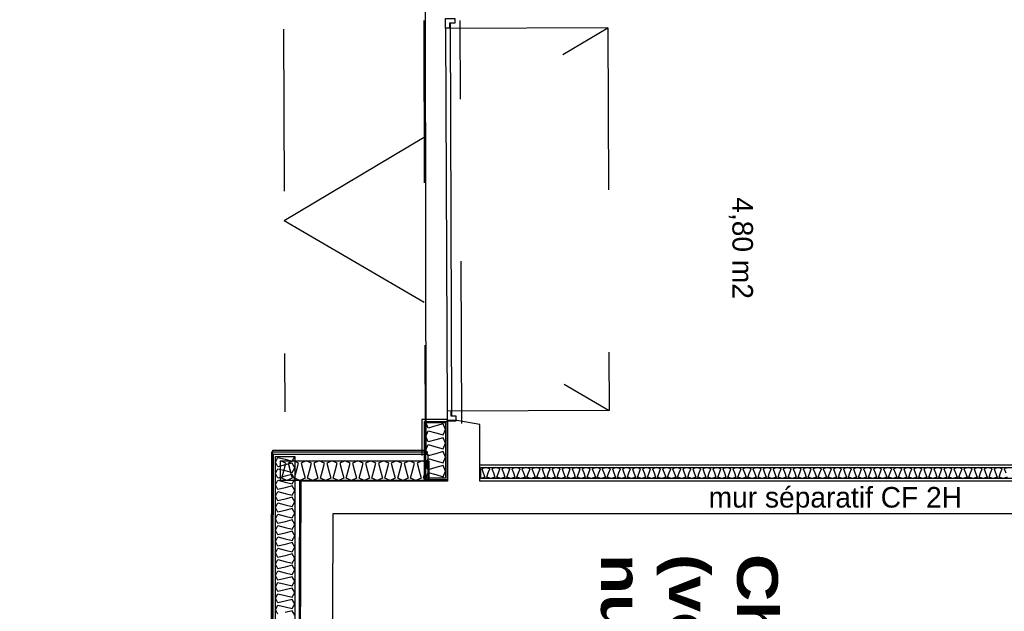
# Model space of a CAD drawing. Header units: millimetres. Extents: x -15 to 127, y -65 to 67.
# Tile 417 of 476: x 111.051 to 111.658, y 29.974 to 30.339. Entities that reach past the tile are written whole.
import ezdxf

# ---------------------------------------------------------------- set-up
doc = ezdxf.new("R2010")
doc.units = ezdxf.units.MM
doc.header["$MEASUREMENT"] = 0
doc.linetypes.add('PC_DASH_2', pattern=[0.125, 0.055556, -0.069444])
doc.layers.add('Calque 5', color=7, linetype='Continuous')
doc.styles.get("Standard").update_dxf_attribs({"font": 'BKANT.TTF'})

# ---------------------------------------------------------------- blocks, each defined once
blk = doc.blocks.new('PD_30826')
at = {"layer": 'Calque 5', "color": 0}
for p, q in [((43.77621, -36.8341), (43.76021, -36.8341)), ((43.76021, -36.8341), (43.76021, -36.85645))]:
    blk.add_line(p, q, dxfattribs=at)
blk = doc.blocks.new('PD_30827')
at = {"layer": 'Calque 5', "color": 0}
for points in [[(43.76271, -36.87028), (43.76271, -36.83599), (43.77488, -36.83599), (43.77488, -36.87028), (43.76271, -36.87028)], [(43.76271, -36.87028), (43.76423, -36.86683), (43.76879, -36.86814), (43.77336, -36.86945), (43.77488, -36.866), (43.77336, -36.86254), (43.76879, -36.86385), (43.76423, -36.86517), (43.76271, -36.86171), (43.76423, -36.85825), (43.76879, -36.85957), (43.77336, -36.86088), (43.77488, -36.85742), (43.77336, -36.85396), (43.76879, -36.85528), (43.76423, -36.85659), (43.76271, -36.85313), (43.76423, -36.84968), (43.76879, -36.85099), (43.77336, -36.8523), (43.77488, -36.84885), (43.77336, -36.84539), (43.76879, -36.8467), (43.76423, -36.84802), (43.76271, -36.84456), (43.76423, -36.8411), (43.76879, -36.84242), (43.77336, -36.84373), (43.77488, -36.84027), (43.77336, -36.83681), (43.76879, -36.83813), (43.76423, -36.83944), (43.76271, -36.83599)]]:
    blk.add_lwpolyline(points, dxfattribs=at)
blk = doc.blocks.new('PD_32172')
at = {"layer": 'Calque 5', "color": 0}
for p, q in [((43.77621, -36.8341), (43.76021, -36.8341)), ((43.76021, -36.8341), (43.76021, -36.85645))]:
    blk.add_line(p, q, dxfattribs=at)
blk = doc.blocks.new('PD_32173')
at = {"layer": 'Calque 5', "color": 0}
for points in [[(43.76271, -36.87028), (43.76271, -36.83599), (43.77488, -36.83599), (43.77488, -36.87028), (43.76271, -36.87028)], [(43.76271, -36.87028), (43.76423, -36.86683), (43.76879, -36.86814), (43.77336, -36.86945), (43.77488, -36.866), (43.77336, -36.86254), (43.76879, -36.86385), (43.76423, -36.86517), (43.76271, -36.86171), (43.76423, -36.85825), (43.76879, -36.85957), (43.77336, -36.86088), (43.77488, -36.85742), (43.77336, -36.85396), (43.76879, -36.85528), (43.76423, -36.85659), (43.76271, -36.85313), (43.76423, -36.84968), (43.76879, -36.85099), (43.77336, -36.8523), (43.77488, -36.84885), (43.77336, -36.84539), (43.76879, -36.8467), (43.76423, -36.84802), (43.76271, -36.84456), (43.76423, -36.8411), (43.76879, -36.84242), (43.77336, -36.84373), (43.77488, -36.84027), (43.77336, -36.83681), (43.76879, -36.83813), (43.76423, -36.83944), (43.76271, -36.83599)]]:
    blk.add_lwpolyline(points, dxfattribs=at)

msp = doc.modelspace()

# ---------------------------------------------------------------- linework, layer by layer
at = {"layer": 'Calque 5', "color": 0, "linetype": 'PC_DASH_2'}
for p, q in [((111.29973, 30.33852), (111.30064, 30.09008)), ((111.29973, 30.33852), (111.30064, 30.09008)), ((111.32322, 30.09017), (111.32231, 30.3386)), ((111.32322, 30.09017), (111.32231, 30.3386)), ((111.41325, 30.33411), (111.21326, 30.33338)), ((111.41325, 30.33411), (111.21326, 30.33338)), ((111.21326, 30.33338), (111.21413, 30.09738)), ((111.21326, 30.33338), (111.21413, 30.09738)), ((111.21369, 30.21538), (111.41325, 30.33411)), ((111.21369, 30.21538), (111.41325, 30.33411)), ((111.41325, 30.33411), (111.41412, 30.09812)), ((111.41325, 30.33411), (111.41412, 30.09812)), ((111.21369, 30.21538), (111.41412, 30.09812)), ((111.21369, 30.21538), (111.41412, 30.09812)), ((111.41412, 30.09812), (111.21413, 30.09738)), ((111.41412, 30.09812), (111.21413, 30.09738))]:
    msp.add_line(p, q, dxfattribs=at)
at = {"layer": 'Calque 5', "color": 0}
for p, q in [((111.31604, 30.33668), (111.31693, 30.09468)), ((111.31604, 30.33668), (111.31693, 30.09468)), ((111.31325, 30.33385), (111.31412, 30.09784)), ((111.31325, 30.33385), (111.31412, 30.09784)), ((111.33444, 30.0546), (111.33444, 30.0646)), ((111.33444, 30.0646), (112.00638, 30.0646)), ((111.33444, 30.0546), (111.33444, 30.0646)), ((111.33444, 30.0646), (112.00638, 30.0646)), ((112.01638, 30.0546), (111.33444, 30.0546)), ((112.01638, 30.0546), (111.33444, 30.0546))]:
    msp.add_line(p, q, dxfattribs=at)
for points in [[(115.44151, 29.1921), (111.05061, 29.1921), (111.05061, 29.19079), (111.05061, 29.70111), (111.20672, 29.70111), (111.20672, 30.07369), (111.30118, 30.07369), (111.29987, 31.01694), (111.83119, 31.01038), (111.86005, 31.01825)], [(115.44151, 29.1921), (111.05061, 29.1921), (111.05061, 29.70111), (111.20672, 29.70111), (111.20672, 30.07369), (111.30118, 30.07369), (111.29987, 31.01694), (112.05683, 31.01825), (112.05683, 30.71389), (114.51269, 30.71389), (114.51269, 30.77686), (114.89052, 30.77686), (114.88527, 30.29934), (115.08468, 30.29934), (115.08468, 29.89002), (115.33131, 29.89527), (115.44151, 29.1921)], [(115.44151, 29.1921), (111.05061, 29.1921), (111.05061, 29.19079), (111.05061, 29.70111), (111.20672, 29.70111), (111.20672, 30.07369), (111.30118, 30.07369), (111.29987, 31.01694), (111.83119, 31.01038), (111.86005, 31.01825)], [(115.44151, 29.1921), (111.05061, 29.1921), (111.05061, 29.70111), (111.20672, 29.70111), (111.20672, 30.07369), (111.30118, 30.07369), (111.29987, 31.01694), (112.05683, 31.01825), (112.05683, 30.71389), (114.51269, 30.71389), (114.51269, 30.77686), (114.89052, 30.77686), (114.88527, 30.29934), (115.08468, 30.29934), (115.08468, 29.89002), (115.33131, 29.89527), (115.44151, 29.1921)], [(111.9931, 30.99991), (111.9931, 30.99172), (111.99557, 30.9777), (112.01638, 30.97755), (112.01638, 30.39586), (112.01638, 30.39586), (112.01638, 30.37386), (112.01638, 30.37386), (112.01638, 30.0546), (111.33444, 30.0546), (111.33444, 30.08953), (111.32015, 30.09206), (111.31444, 30.09206), (111.31444, 30.0546), (111.22393, 30.0546), (111.22321, 29.84742)], [(111.9931, 30.99991), (111.9931, 30.99172), (111.99557, 30.9777), (112.01638, 30.97755), (112.01638, 30.39586), (112.01638, 30.39586), (112.01638, 30.37386), (112.01638, 30.37386), (112.01638, 30.0546), (111.33444, 30.0546), (111.33444, 30.08953), (111.32015, 30.09206), (111.31444, 30.09206), (111.31444, 30.0546), (111.22393, 30.0546), (111.22321, 29.84742)], [(111.24321, 29.84979), (111.24393, 30.0346), (112.15924, 30.0346), (112.15924, 30.0546), (112.03738, 30.0546), (112.03684, 30.6806), (112.05177, 30.6806), (112.05388, 30.69251), (112.05394, 30.70132), (112.03745, 30.70132), (112.03738, 30.99991), (111.9931, 30.99991)], [(111.24321, 29.84979), (111.24393, 30.0346), (112.15924, 30.0346), (112.15924, 30.0546), (112.03738, 30.0546), (112.03684, 30.6806), (112.05177, 30.6806), (112.05388, 30.69251), (112.05394, 30.70132), (112.03745, 30.70132), (112.03738, 30.99991), (111.9931, 30.99991)], [(111.31323, 30.33984), (111.31888, 30.33986), (111.31889, 30.33704), (111.31571, 30.33703), (111.31572, 30.33385), (111.31325, 30.33385), (111.31323, 30.33984)], [(111.31323, 30.33984), (111.31888, 30.33986), (111.31889, 30.33704), (111.31571, 30.33703), (111.31572, 30.33385), (111.31325, 30.33385), (111.31323, 30.33984)], [(111.31415, 30.09185), (111.31979, 30.09187), (111.31978, 30.09469), (111.3166, 30.09468), (111.31659, 30.09785), (111.31412, 30.09784), (111.31415, 30.09185)], [(111.31415, 30.09185), (111.31979, 30.09187), (111.31978, 30.09469), (111.3166, 30.09468), (111.31659, 30.09785), (111.31412, 30.09784), (111.31415, 30.09185)], [(111.31427, 30.09132), (111.31427, 30.0555), (111.30027, 30.0555), (111.30027, 30.09132), (111.31427, 30.09132)], [(111.31427, 30.09132), (111.31427, 30.0555), (111.30027, 30.0555), (111.30027, 30.09132), (111.31427, 30.09132)], [(111.30226, 30.07253), (111.20591, 30.07253), (111.20519, 29.84525), (111.2225, 29.84525)], [(111.30226, 30.07253), (111.20591, 30.07253), (111.20519, 29.84525), (111.2225, 29.84525)], [(111.2225, 29.84655), (111.20649, 29.84655), (111.20721, 30.07123), (111.30226, 30.07123), (111.30226, 30.05483), (111.22321, 30.05483), (111.2225, 29.84655)], [(111.2225, 29.84655), (111.20649, 29.84655), (111.20721, 30.07123), (111.30226, 30.07123), (111.30226, 30.05483), (111.22321, 30.05483), (111.2225, 29.84655)], [(111.20826, 29.85487), (111.20826, 30.0698), (111.2202, 30.0698), (111.2202, 29.85487), (111.20826, 29.85487)], [(111.20976, 29.97256), (111.20826, 29.97538), (111.20976, 29.97821), (111.21423, 29.97713), (111.21871, 29.97605), (111.2202, 29.97888), (111.21871, 29.9817), (111.21423, 29.98063), (111.20976, 29.97955), (111.20826, 29.98238), (111.20976, 29.9852), (111.21423, 29.98412), (111.21871, 29.98305), (111.2202, 29.98587), (111.21871, 29.9887), (111.21423, 29.98762), (111.20976, 29.98655), (111.20826, 29.98937), (111.20976, 29.99219), (111.21423, 29.99112), (111.21871, 29.99004), (111.2202, 29.99287), (111.21871, 29.99569), (111.21423, 29.99462), (111.20976, 29.99354), (111.20826, 29.99636), (111.20976, 29.99919), (111.21423, 29.99811), (111.21871, 29.99704), (111.2202, 29.99986), (111.21871, 30.00269), (111.21423, 30.00161), (111.20976, 30.00053), (111.20826, 30.00336), (111.20976, 30.00618), (111.21423, 30.00511), (111.21871, 30.00403), (111.2202, 30.00685), (111.21871, 30.00968), (111.21423, 30.0086), (111.20976, 30.00753), (111.20826, 30.01035), (111.20976, 30.01318), (111.21423, 30.0121), (111.21871, 30.01102), (111.2202, 30.01385), (111.21871, 30.01667), (111.21423, 30.0156), (111.20976, 30.01452), (111.20826, 30.01735), (111.20976, 30.02017), (111.21423, 30.01909), (111.21871, 30.01802), (111.2202, 30.02084), (111.21871, 30.02367), (111.21423, 30.02259), (111.20976, 30.02152), (111.20826, 30.02434), (111.20976, 30.02716), (111.21423, 30.02609), (111.21871, 30.02501), (111.2202, 30.02784), (111.21871, 30.03066), (111.21423, 30.02959), (111.20976, 30.02851), (111.20826, 30.03133), (111.20976, 30.03416), (111.21423, 30.03308), (111.21871, 30.03201), (111.2202, 30.03483), (111.21871, 30.03766), (111.21423, 30.03658), (111.20976, 30.0355), (111.20826, 30.03833), (111.20976, 30.04115), (111.21423, 30.04008), (111.21871, 30.039), (111.2202, 30.04182), (111.21871, 30.04465), (111.21423, 30.04357), (111.20976, 30.0425), (111.20826, 30.04532), (111.20976, 30.04815), (111.21423, 30.04707), (111.21871, 30.04599), (111.2202, 30.04882), (111.21871, 30.05164), (111.21423, 30.05057), (111.20976, 30.04949), (111.20826, 30.05232), (111.20976, 30.05514), (111.21423, 30.05406), (111.21871, 30.05299), (111.2202, 30.05581), (111.21871, 30.05864), (111.21423, 30.05756), (111.20976, 30.05648), (111.20826, 30.05931), (111.20976, 30.06213), (111.21423, 30.06106), (111.21871, 30.05998), (111.2202, 30.06281), (111.21871, 30.06563), (111.21423, 30.06455), (111.20976, 30.06348), (111.20826, 30.0663), (111.20976, 30.06913), (111.21423, 30.06805), (111.21871, 30.06698), (111.2202, 30.0698)], [(111.20826, 29.85487), (111.20826, 30.0698), (111.2202, 30.0698), (111.2202, 29.85487), (111.20826, 29.85487)], [(111.20976, 29.97256), (111.20826, 29.97538), (111.20976, 29.97821), (111.21423, 29.97713), (111.21871, 29.97605), (111.2202, 29.97888), (111.21871, 29.9817), (111.21423, 29.98063), (111.20976, 29.97955), (111.20826, 29.98238), (111.20976, 29.9852), (111.21423, 29.98412), (111.21871, 29.98305), (111.2202, 29.98587), (111.21871, 29.9887), (111.21423, 29.98762), (111.20976, 29.98655), (111.20826, 29.98937), (111.20976, 29.99219), (111.21423, 29.99112), (111.21871, 29.99004), (111.2202, 29.99287), (111.21871, 29.99569), (111.21423, 29.99462), (111.20976, 29.99354), (111.20826, 29.99636), (111.20976, 29.99919), (111.21423, 29.99811), (111.21871, 29.99704), (111.2202, 29.99986), (111.21871, 30.00269), (111.21423, 30.00161), (111.20976, 30.00053), (111.20826, 30.00336), (111.20976, 30.00618), (111.21423, 30.00511), (111.21871, 30.00403), (111.2202, 30.00685), (111.21871, 30.00968), (111.21423, 30.0086), (111.20976, 30.00753), (111.20826, 30.01035), (111.20976, 30.01318), (111.21423, 30.0121), (111.21871, 30.01102), (111.2202, 30.01385), (111.21871, 30.01667), (111.21423, 30.0156), (111.20976, 30.01452), (111.20826, 30.01735), (111.20976, 30.02017), (111.21423, 30.01909), (111.21871, 30.01802), (111.2202, 30.02084), (111.21871, 30.02367), (111.21423, 30.02259), (111.20976, 30.02152), (111.20826, 30.02434), (111.20976, 30.02716), (111.21423, 30.02609), (111.21871, 30.02501), (111.2202, 30.02784), (111.21871, 30.03066), (111.21423, 30.02959), (111.20976, 30.02851), (111.20826, 30.03133), (111.20976, 30.03416), (111.21423, 30.03308), (111.21871, 30.03201), (111.2202, 30.03483), (111.21871, 30.03766), (111.21423, 30.03658), (111.20976, 30.0355), (111.20826, 30.03833), (111.20976, 30.04115), (111.21423, 30.04008), (111.21871, 30.039), (111.2202, 30.04182), (111.21871, 30.04465), (111.21423, 30.04357), (111.20976, 30.0425), (111.20826, 30.04532), (111.20976, 30.04815), (111.21423, 30.04707), (111.21871, 30.04599), (111.2202, 30.04882), (111.21871, 30.05164), (111.21423, 30.05057), (111.20976, 30.04949), (111.20826, 30.05232), (111.20976, 30.05514), (111.21423, 30.05406), (111.21871, 30.05299), (111.2202, 30.05581), (111.21871, 30.05864), (111.21423, 30.05756), (111.20976, 30.05648), (111.20826, 30.05931), (111.20976, 30.06213), (111.21423, 30.06106), (111.21871, 30.05998), (111.2202, 30.06281), (111.21871, 30.06563), (111.21423, 30.06455), (111.20976, 30.06348), (111.20826, 30.0663), (111.20976, 30.06913), (111.21423, 30.06805), (111.21871, 30.06698), (111.2202, 30.0698)], [(111.30286, 30.05493), (111.21146, 30.05493), (111.21146, 30.06718), (111.30286, 30.06718), (111.30286, 30.05493)], [(111.30286, 30.05493), (111.29965, 30.05646), (111.30088, 30.06105), (111.3021, 30.06565), (111.29889, 30.06718), (111.29568, 30.06565), (111.2969, 30.06105), (111.29813, 30.05646), (111.29492, 30.05493), (111.2917, 30.05646), (111.29293, 30.06105), (111.29415, 30.06565), (111.29094, 30.06718), (111.28773, 30.06565), (111.28896, 30.06105), (111.29018, 30.05646), (111.28697, 30.05493), (111.28376, 30.05646), (111.28498, 30.06105), (111.28621, 30.06565), (111.28299, 30.06718), (111.27978, 30.06565), (111.28101, 30.06105), (111.28223, 30.05646), (111.27902, 30.05493), (111.27581, 30.05646), (111.27703, 30.06105), (111.27826, 30.06565), (111.27505, 30.06718), (111.27183, 30.06565), (111.27306, 30.06105), (111.27428, 30.05646), (111.27107, 30.05493), (111.26786, 30.05646), (111.26908, 30.06105), (111.27031, 30.06565), (111.2671, 30.06718), (111.26389, 30.06565), (111.26511, 30.06105), (111.26633, 30.05646), (111.26312, 30.05493), (111.25991, 30.05646), (111.26114, 30.06105), (111.26236, 30.06565), (111.25915, 30.06718), (111.25594, 30.06565), (111.25716, 30.06105), (111.25839, 30.05646), (111.25517, 30.05493), (111.25196, 30.05646), (111.25319, 30.06105), (111.25441, 30.06565), (111.2512, 30.06718), (111.24799, 30.06565), (111.24921, 30.06105), (111.25044, 30.05646), (111.24723, 30.05493), (111.24401, 30.05646), (111.24524, 30.06105), (111.24646, 30.06565), (111.24325, 30.06718), (111.24004, 30.06565), (111.24126, 30.06105), (111.24249, 30.05646), (111.23928, 30.05493), (111.23607, 30.05646), (111.23729, 30.06105), (111.23851, 30.06565), (111.2353, 30.06718), (111.23209, 30.06565), (111.23332, 30.06105), (111.23454, 30.05646), (111.23133, 30.05493), (111.22812, 30.05646), (111.22934, 30.06105), (111.23057, 30.06565), (111.22735, 30.06718), (111.22414, 30.06565), (111.22537, 30.06105), (111.22659, 30.05646), (111.22338, 30.05493), (111.22017, 30.05646), (111.22139, 30.06105), (111.22262, 30.06565), (111.21941, 30.06718), (111.21619, 30.06565), (111.21742, 30.06105), (111.21864, 30.05646), (111.21543, 30.05493), (111.21222, 30.05646), (111.21344, 30.06105), (111.21467, 30.06565), (111.21146, 30.06718)], [(111.30286, 30.05493), (111.21146, 30.05493), (111.21146, 30.06718), (111.30286, 30.06718), (111.30286, 30.05493)], [(111.30286, 30.05493), (111.29965, 30.05646), (111.30088, 30.06105), (111.3021, 30.06565), (111.29889, 30.06718), (111.29568, 30.06565), (111.2969, 30.06105), (111.29813, 30.05646), (111.29492, 30.05493), (111.2917, 30.05646), (111.29293, 30.06105), (111.29415, 30.06565), (111.29094, 30.06718), (111.28773, 30.06565), (111.28896, 30.06105), (111.29018, 30.05646), (111.28697, 30.05493), (111.28376, 30.05646), (111.28498, 30.06105), (111.28621, 30.06565), (111.28299, 30.06718), (111.27978, 30.06565), (111.28101, 30.06105), (111.28223, 30.05646), (111.27902, 30.05493), (111.27581, 30.05646), (111.27703, 30.06105), (111.27826, 30.06565), (111.27505, 30.06718), (111.27183, 30.06565), (111.27306, 30.06105), (111.27428, 30.05646), (111.27107, 30.05493), (111.26786, 30.05646), (111.26908, 30.06105), (111.27031, 30.06565), (111.2671, 30.06718), (111.26389, 30.06565), (111.26511, 30.06105), (111.26633, 30.05646), (111.26312, 30.05493), (111.25991, 30.05646), (111.26114, 30.06105), (111.26236, 30.06565), (111.25915, 30.06718), (111.25594, 30.06565), (111.25716, 30.06105), (111.25839, 30.05646), (111.25517, 30.05493), (111.25196, 30.05646), (111.25319, 30.06105), (111.25441, 30.06565), (111.2512, 30.06718), (111.24799, 30.06565), (111.24921, 30.06105), (111.25044, 30.05646), (111.24723, 30.05493), (111.24401, 30.05646), (111.24524, 30.06105), (111.24646, 30.06565), (111.24325, 30.06718), (111.24004, 30.06565), (111.24126, 30.06105), (111.24249, 30.05646), (111.23928, 30.05493), (111.23607, 30.05646), (111.23729, 30.06105), (111.23851, 30.06565), (111.2353, 30.06718), (111.23209, 30.06565), (111.23332, 30.06105), (111.23454, 30.05646), (111.23133, 30.05493), (111.22812, 30.05646), (111.22934, 30.06105), (111.23057, 30.06565), (111.22735, 30.06718), (111.22414, 30.06565), (111.22537, 30.06105), (111.22659, 30.05646), (111.22338, 30.05493), (111.22017, 30.05646), (111.22139, 30.06105), (111.22262, 30.06565), (111.21941, 30.06718), (111.21619, 30.06565), (111.21742, 30.06105), (111.21864, 30.05646), (111.21543, 30.05493), (111.21222, 30.05646), (111.21344, 30.06105), (111.21467, 30.06565), (111.21146, 30.06718)], [(112.01638, 30.05625), (111.33494, 30.05625), (111.33494, 30.063), (112.01638, 30.063), (112.01638, 30.05625)], [(111.65958, 30.0571), (111.65708, 30.05625), (111.65458, 30.0571), (111.65553, 30.05963), (111.65648, 30.06216), (111.65398, 30.063), (111.65148, 30.06216), (111.65243, 30.05963), (111.65339, 30.0571), (111.65088, 30.05625), (111.64838, 30.0571), (111.64934, 30.05963), (111.65029, 30.06216), (111.64779, 30.063), (111.64529, 30.06216), (111.64624, 30.05963), (111.64719, 30.0571), (111.64469, 30.05625), (111.64219, 30.0571), (111.64314, 30.05963), (111.64409, 30.06216), (111.64159, 30.063), (111.63909, 30.06216), (111.64004, 30.05963), (111.641, 30.0571), (111.6385, 30.05625), (111.63599, 30.0571), (111.63695, 30.05963), (111.6379, 30.06216), (111.6354, 30.063), (111.6329, 30.06216), (111.63385, 30.05963), (111.6348, 30.0571), (111.6323, 30.05625), (111.6298, 30.0571), (111.63075, 30.05963), (111.6317, 30.06216), (111.6292, 30.063), (111.6267, 30.06216), (111.62765, 30.05963), (111.62861, 30.0571), (111.62611, 30.05625), (111.6236, 30.0571), (111.62456, 30.05963), (111.62551, 30.06216), (111.62301, 30.063), (111.62051, 30.06216), (111.62146, 30.05963), (111.62241, 30.0571), (111.61991, 30.05625), (111.61741, 30.0571), (111.61836, 30.05963), (111.61932, 30.06216), (111.61681, 30.063), (111.61431, 30.06216), (111.61526, 30.05963), (111.61622, 30.0571), (111.61372, 30.05625), (111.61121, 30.0571), (111.61217, 30.05963), (111.61312, 30.06216), (111.61062, 30.063), (111.60812, 30.06216), (111.60907, 30.05963), (111.61002, 30.0571), (111.60752, 30.05625), (111.60502, 30.0571), (111.60597, 30.05963), (111.60693, 30.06216), (111.60442, 30.063), (111.60192, 30.06216), (111.60287, 30.05963), (111.60383, 30.0571), (111.60133, 30.05625), (111.59882, 30.0571), (111.59978, 30.05963), (111.60073, 30.06216), (111.59823, 30.063), (111.59573, 30.06216), (111.59668, 30.05963), (111.59763, 30.0571), (111.59513, 30.05625), (111.59263, 30.0571), (111.59358, 30.05963), (111.59454, 30.06216), (111.59203, 30.063), (111.58953, 30.06216), (111.59048, 30.05963), (111.59144, 30.0571), (111.58894, 30.05625), (111.58643, 30.0571), (111.58739, 30.05963), (111.58834, 30.06216), (111.58584, 30.063), (111.58334, 30.06216), (111.58429, 30.05963), (111.58524, 30.0571), (111.58274, 30.05625), (111.58024, 30.0571), (111.58119, 30.05963), (111.58215, 30.06216), (111.57964, 30.063), (111.57714, 30.06216), (111.57809, 30.05963), (111.57905, 30.0571), (111.57655, 30.05625), (111.57404, 30.0571), (111.575, 30.05963), (111.57595, 30.06216), (111.57345, 30.063), (111.57095, 30.06216), (111.5719, 30.05963), (111.57285, 30.0571), (111.57035, 30.05625), (111.56785, 30.0571), (111.5688, 30.05963), (111.56976, 30.06216), (111.56725, 30.063), (111.56475, 30.06216), (111.5657, 30.05963), (111.56666, 30.0571), (111.56416, 30.05625), (111.56165, 30.0571), (111.56261, 30.05963), (111.56356, 30.06216), (111.56106, 30.063), (111.55856, 30.06216), (111.55951, 30.05963), (111.56046, 30.0571), (111.55796, 30.05625), (111.55546, 30.0571), (111.55641, 30.05963), (111.55737, 30.06216), (111.55486, 30.063), (111.55236, 30.06216), (111.55332, 30.05963), (111.55427, 30.0571), (111.55177, 30.05625), (111.54926, 30.0571), (111.55022, 30.05963), (111.55117, 30.06216), (111.54867, 30.063), (111.54617, 30.06216), (111.54712, 30.05963), (111.54807, 30.0571), (111.54557, 30.05625), (111.54307, 30.0571), (111.54402, 30.05963), (111.54498, 30.06216), (111.54247, 30.063), (111.53997, 30.06216), (111.54093, 30.05963), (111.54188, 30.0571), (111.53938, 30.05625), (111.53687, 30.0571), (111.53783, 30.05963), (111.53878, 30.06216), (111.53628, 30.063), (111.53378, 30.06216), (111.53473, 30.05963), (111.53568, 30.0571), (111.53318, 30.05625), (111.53068, 30.0571), (111.53163, 30.05963), (111.53259, 30.06216), (111.53008, 30.063), (111.52758, 30.06216), (111.52854, 30.05963), (111.52949, 30.0571), (111.52699, 30.05625), (111.52448, 30.0571), (111.52544, 30.05963), (111.52639, 30.06216), (111.52389, 30.063), (111.52139, 30.06216), (111.52234, 30.05963), (111.52329, 30.0571), (111.52079, 30.05625), (111.51829, 30.0571), (111.51924, 30.05963), (111.5202, 30.06216), (111.51769, 30.063), (111.51519, 30.06216), (111.51615, 30.05963), (111.5171, 30.0571), (111.5146, 30.05625), (111.51209, 30.0571), (111.51305, 30.05963), (111.514, 30.06216), (111.5115, 30.063), (111.509, 30.06216), (111.50995, 30.05963), (111.5109, 30.0571), (111.5084, 30.05625), (111.5059, 30.0571), (111.50685, 30.05963), (111.50781, 30.06216), (111.5053, 30.063), (111.5028, 30.06216), (111.50376, 30.05963), (111.50471, 30.0571), (111.50221, 30.05625), (111.4997, 30.0571), (111.50066, 30.05963), (111.50161, 30.06216), (111.49911, 30.063), (111.49661, 30.06216), (111.49756, 30.05963), (111.49851, 30.0571), (111.49601, 30.05625), (111.49351, 30.0571), (111.49446, 30.05963), (111.49542, 30.06216), (111.49291, 30.063), (111.49041, 30.06216), (111.49137, 30.05963), (111.49232, 30.0571), (111.48982, 30.05625), (111.48732, 30.0571), (111.48827, 30.05963), (111.48922, 30.06216), (111.48672, 30.063), (111.48422, 30.06216), (111.48517, 30.05963), (111.48612, 30.0571), (111.48362, 30.05625), (111.48112, 30.0571), (111.48207, 30.05963), (111.48303, 30.06216), (111.48053, 30.063), (111.47802, 30.06216), (111.47898, 30.05963), (111.47993, 30.0571), (111.47743, 30.05625), (111.47493, 30.0571), (111.47588, 30.05963), (111.47683, 30.06216), (111.47433, 30.063), (111.47183, 30.06216), (111.47278, 30.05963), (111.47373, 30.0571), (111.47123, 30.05625), (111.46873, 30.0571), (111.46968, 30.05963), (111.47064, 30.06216), (111.46814, 30.063), (111.46563, 30.06216), (111.46659, 30.05963), (111.46754, 30.0571), (111.46504, 30.05625), (111.46254, 30.0571), (111.46349, 30.05963), (111.46444, 30.06216), (111.46194, 30.063), (111.45944, 30.06216), (111.46039, 30.05963), (111.46135, 30.0571), (111.45884, 30.05625), (111.45634, 30.0571), (111.45729, 30.05963), (111.45825, 30.06216), (111.45575, 30.063), (111.45324, 30.06216), (111.4542, 30.05963), (111.45515, 30.0571), (111.45265, 30.05625), (111.45015, 30.0571), (111.4511, 30.05963), (111.45205, 30.06216), (111.44955, 30.063), (111.44705, 30.06216), (111.448, 30.05963), (111.44896, 30.0571), (111.44645, 30.05625), (111.44395, 30.0571), (111.4449, 30.05963), (111.44586, 30.06216), (111.44336, 30.063), (111.44085, 30.06216), (111.44181, 30.05963), (111.44276, 30.0571), (111.44026, 30.05625), (111.43776, 30.0571), (111.43871, 30.05963), (111.43966, 30.06216), (111.43716, 30.063), (111.43466, 30.06216), (111.43561, 30.05963), (111.43657, 30.0571), (111.43406, 30.05625), (111.43156, 30.0571), (111.43251, 30.05963), (111.43347, 30.06216), (111.43097, 30.063), (111.42846, 30.06216), (111.42942, 30.05963), (111.43037, 30.0571), (111.42787, 30.05625), (111.42537, 30.0571), (111.42632, 30.05963), (111.42727, 30.06216), (111.42477, 30.063), (111.42227, 30.06216), (111.42322, 30.05963), (111.42418, 30.0571), (111.42167, 30.05625), (111.41917, 30.0571), (111.42012, 30.05963), (111.42108, 30.06216), (111.41858, 30.063), (111.41607, 30.06216), (111.41703, 30.05963), (111.41798, 30.0571), (111.41548, 30.05625), (111.41298, 30.0571), (111.41393, 30.05963), (111.41488, 30.06216), (111.41238, 30.063), (111.40988, 30.06216), (111.41083, 30.05963), (111.41179, 30.0571), (111.40928, 30.05625), (111.40678, 30.0571), (111.40773, 30.05963), (111.40869, 30.06216), (111.40619, 30.063), (111.40368, 30.06216), (111.40464, 30.05963), (111.40559, 30.0571), (111.40309, 30.05625), (111.40059, 30.0571), (111.40154, 30.05963), (111.40249, 30.06216), (111.39999, 30.063), (111.39749, 30.06216), (111.39844, 30.05963), (111.3994, 30.0571), (111.39689, 30.05625), (111.39439, 30.0571), (111.39535, 30.05963), (111.3963, 30.06216), (111.3938, 30.063), (111.39129, 30.06216), (111.39225, 30.05963), (111.3932, 30.0571), (111.3907, 30.05625), (111.3882, 30.0571), (111.38915, 30.05963), (111.3901, 30.06216), (111.3876, 30.063), (111.3851, 30.06216), (111.38605, 30.05963), (111.38701, 30.0571), (111.3845, 30.05625), (111.382, 30.0571), (111.38296, 30.05963), (111.38391, 30.06216), (111.38141, 30.063), (111.3789, 30.06216), (111.37986, 30.05963), (111.38081, 30.0571), (111.37831, 30.05625), (111.37581, 30.0571), (111.37676, 30.05963), (111.37771, 30.06216), (111.37521, 30.063), (111.37271, 30.06216), (111.37366, 30.05963), (111.37462, 30.0571), (111.37211, 30.05625), (111.36961, 30.0571), (111.37057, 30.05963), (111.37152, 30.06216), (111.36902, 30.063), (111.36651, 30.06216), (111.36747, 30.05963), (111.36842, 30.0571), (111.36592, 30.05625), (111.36342, 30.0571), (111.36437, 30.05963), (111.36532, 30.06216), (111.36282, 30.063), (111.36032, 30.06216), (111.36127, 30.05963), (111.36223, 30.0571), (111.35972, 30.05625), (111.35722, 30.0571), (111.35818, 30.05963), (111.35913, 30.06216), (111.35663, 30.063), (111.35412, 30.06216), (111.35508, 30.05963), (111.35603, 30.0571), (111.35353, 30.05625), (111.35103, 30.0571), (111.35198, 30.05963), (111.35293, 30.06216), (111.35043, 30.063), (111.34793, 30.06216), (111.34888, 30.05963), (111.34984, 30.0571), (111.34733, 30.05625), (111.34483, 30.0571), (111.34579, 30.05963), (111.34674, 30.06216), (111.34424, 30.063), (111.34173, 30.06216), (111.34269, 30.05963), (111.34364, 30.0571), (111.34114, 30.05625), (111.33864, 30.0571), (111.33959, 30.05963), (111.34054, 30.06216), (111.33804, 30.063), (111.33554, 30.06216), (111.33649, 30.05963), (111.33745, 30.0571), (111.33494, 30.05625)], [(112.01638, 30.05625), (111.33494, 30.05625), (111.33494, 30.063), (112.01638, 30.063), (112.01638, 30.05625)], [(111.65958, 30.0571), (111.65708, 30.05625), (111.65458, 30.0571), (111.65553, 30.05963), (111.65648, 30.06216), (111.65398, 30.063), (111.65148, 30.06216), (111.65243, 30.05963), (111.65339, 30.0571), (111.65088, 30.05625), (111.64838, 30.0571), (111.64934, 30.05963), (111.65029, 30.06216), (111.64779, 30.063), (111.64529, 30.06216), (111.64624, 30.05963), (111.64719, 30.0571), (111.64469, 30.05625), (111.64219, 30.0571), (111.64314, 30.05963), (111.64409, 30.06216), (111.64159, 30.063), (111.63909, 30.06216), (111.64004, 30.05963), (111.641, 30.0571), (111.6385, 30.05625), (111.63599, 30.0571), (111.63695, 30.05963), (111.6379, 30.06216), (111.6354, 30.063), (111.6329, 30.06216), (111.63385, 30.05963), (111.6348, 30.0571), (111.6323, 30.05625), (111.6298, 30.0571), (111.63075, 30.05963), (111.6317, 30.06216), (111.6292, 30.063), (111.6267, 30.06216), (111.62765, 30.05963), (111.62861, 30.0571), (111.62611, 30.05625), (111.6236, 30.0571), (111.62456, 30.05963), (111.62551, 30.06216), (111.62301, 30.063), (111.62051, 30.06216), (111.62146, 30.05963), (111.62241, 30.0571), (111.61991, 30.05625), (111.61741, 30.0571), (111.61836, 30.05963), (111.61932, 30.06216), (111.61681, 30.063), (111.61431, 30.06216), (111.61526, 30.05963), (111.61622, 30.0571), (111.61372, 30.05625), (111.61121, 30.0571), (111.61217, 30.05963), (111.61312, 30.06216), (111.61062, 30.063), (111.60812, 30.06216), (111.60907, 30.05963), (111.61002, 30.0571), (111.60752, 30.05625), (111.60502, 30.0571), (111.60597, 30.05963), (111.60693, 30.06216), (111.60442, 30.063), (111.60192, 30.06216), (111.60287, 30.05963), (111.60383, 30.0571), (111.60133, 30.05625), (111.59882, 30.0571), (111.59978, 30.05963), (111.60073, 30.06216), (111.59823, 30.063), (111.59573, 30.06216), (111.59668, 30.05963), (111.59763, 30.0571), (111.59513, 30.05625), (111.59263, 30.0571), (111.59358, 30.05963), (111.59454, 30.06216), (111.59203, 30.063), (111.58953, 30.06216), (111.59048, 30.05963), (111.59144, 30.0571), (111.58894, 30.05625), (111.58643, 30.0571), (111.58739, 30.05963), (111.58834, 30.06216), (111.58584, 30.063), (111.58334, 30.06216), (111.58429, 30.05963), (111.58524, 30.0571), (111.58274, 30.05625), (111.58024, 30.0571), (111.58119, 30.05963), (111.58215, 30.06216), (111.57964, 30.063), (111.57714, 30.06216), (111.57809, 30.05963), (111.57905, 30.0571), (111.57655, 30.05625), (111.57404, 30.0571), (111.575, 30.05963), (111.57595, 30.06216), (111.57345, 30.063), (111.57095, 30.06216), (111.5719, 30.05963), (111.57285, 30.0571), (111.57035, 30.05625), (111.56785, 30.0571), (111.5688, 30.05963), (111.56976, 30.06216), (111.56725, 30.063), (111.56475, 30.06216), (111.5657, 30.05963), (111.56666, 30.0571), (111.56416, 30.05625), (111.56165, 30.0571), (111.56261, 30.05963), (111.56356, 30.06216), (111.56106, 30.063), (111.55856, 30.06216), (111.55951, 30.05963), (111.56046, 30.0571), (111.55796, 30.05625), (111.55546, 30.0571), (111.55641, 30.05963), (111.55737, 30.06216), (111.55486, 30.063), (111.55236, 30.06216), (111.55332, 30.05963), (111.55427, 30.0571), (111.55177, 30.05625), (111.54926, 30.0571), (111.55022, 30.05963), (111.55117, 30.06216), (111.54867, 30.063), (111.54617, 30.06216), (111.54712, 30.05963), (111.54807, 30.0571), (111.54557, 30.05625), (111.54307, 30.0571), (111.54402, 30.05963), (111.54498, 30.06216), (111.54247, 30.063), (111.53997, 30.06216), (111.54093, 30.05963), (111.54188, 30.0571), (111.53938, 30.05625), (111.53687, 30.0571), (111.53783, 30.05963), (111.53878, 30.06216), (111.53628, 30.063), (111.53378, 30.06216), (111.53473, 30.05963), (111.53568, 30.0571), (111.53318, 30.05625), (111.53068, 30.0571), (111.53163, 30.05963), (111.53259, 30.06216), (111.53008, 30.063), (111.52758, 30.06216), (111.52854, 30.05963), (111.52949, 30.0571), (111.52699, 30.05625), (111.52448, 30.0571), (111.52544, 30.05963), (111.52639, 30.06216), (111.52389, 30.063), (111.52139, 30.06216), (111.52234, 30.05963), (111.52329, 30.0571), (111.52079, 30.05625), (111.51829, 30.0571), (111.51924, 30.05963), (111.5202, 30.06216), (111.51769, 30.063), (111.51519, 30.06216), (111.51615, 30.05963), (111.5171, 30.0571), (111.5146, 30.05625), (111.51209, 30.0571), (111.51305, 30.05963), (111.514, 30.06216), (111.5115, 30.063), (111.509, 30.06216), (111.50995, 30.05963), (111.5109, 30.0571), (111.5084, 30.05625), (111.5059, 30.0571), (111.50685, 30.05963), (111.50781, 30.06216), (111.5053, 30.063), (111.5028, 30.06216), (111.50376, 30.05963), (111.50471, 30.0571), (111.50221, 30.05625), (111.4997, 30.0571), (111.50066, 30.05963), (111.50161, 30.06216), (111.49911, 30.063), (111.49661, 30.06216), (111.49756, 30.05963), (111.49851, 30.0571), (111.49601, 30.05625), (111.49351, 30.0571), (111.49446, 30.05963), (111.49542, 30.06216), (111.49291, 30.063), (111.49041, 30.06216), (111.49137, 30.05963), (111.49232, 30.0571), (111.48982, 30.05625), (111.48732, 30.0571), (111.48827, 30.05963), (111.48922, 30.06216), (111.48672, 30.063), (111.48422, 30.06216), (111.48517, 30.05963), (111.48612, 30.0571), (111.48362, 30.05625), (111.48112, 30.0571), (111.48207, 30.05963), (111.48303, 30.06216), (111.48053, 30.063), (111.47802, 30.06216), (111.47898, 30.05963), (111.47993, 30.0571), (111.47743, 30.05625), (111.47493, 30.0571), (111.47588, 30.05963), (111.47683, 30.06216), (111.47433, 30.063), (111.47183, 30.06216), (111.47278, 30.05963), (111.47373, 30.0571), (111.47123, 30.05625), (111.46873, 30.0571), (111.46968, 30.05963), (111.47064, 30.06216), (111.46814, 30.063), (111.46563, 30.06216), (111.46659, 30.05963), (111.46754, 30.0571), (111.46504, 30.05625), (111.46254, 30.0571), (111.46349, 30.05963), (111.46444, 30.06216), (111.46194, 30.063), (111.45944, 30.06216), (111.46039, 30.05963), (111.46135, 30.0571), (111.45884, 30.05625), (111.45634, 30.0571), (111.45729, 30.05963), (111.45825, 30.06216), (111.45575, 30.063), (111.45324, 30.06216), (111.4542, 30.05963), (111.45515, 30.0571), (111.45265, 30.05625), (111.45015, 30.0571), (111.4511, 30.05963), (111.45205, 30.06216), (111.44955, 30.063), (111.44705, 30.06216), (111.448, 30.05963), (111.44896, 30.0571), (111.44645, 30.05625), (111.44395, 30.0571), (111.4449, 30.05963), (111.44586, 30.06216), (111.44336, 30.063), (111.44085, 30.06216), (111.44181, 30.05963), (111.44276, 30.0571), (111.44026, 30.05625), (111.43776, 30.0571), (111.43871, 30.05963), (111.43966, 30.06216), (111.43716, 30.063), (111.43466, 30.06216), (111.43561, 30.05963), (111.43657, 30.0571), (111.43406, 30.05625), (111.43156, 30.0571), (111.43251, 30.05963), (111.43347, 30.06216), (111.43097, 30.063), (111.42846, 30.06216), (111.42942, 30.05963), (111.43037, 30.0571), (111.42787, 30.05625), (111.42537, 30.0571), (111.42632, 30.05963), (111.42727, 30.06216), (111.42477, 30.063), (111.42227, 30.06216), (111.42322, 30.05963), (111.42418, 30.0571), (111.42167, 30.05625), (111.41917, 30.0571), (111.42012, 30.05963), (111.42108, 30.06216), (111.41858, 30.063), (111.41607, 30.06216), (111.41703, 30.05963), (111.41798, 30.0571), (111.41548, 30.05625), (111.41298, 30.0571), (111.41393, 30.05963), (111.41488, 30.06216), (111.41238, 30.063), (111.40988, 30.06216), (111.41083, 30.05963), (111.41179, 30.0571), (111.40928, 30.05625), (111.40678, 30.0571), (111.40773, 30.05963), (111.40869, 30.06216), (111.40619, 30.063), (111.40368, 30.06216), (111.40464, 30.05963), (111.40559, 30.0571), (111.40309, 30.05625), (111.40059, 30.0571), (111.40154, 30.05963), (111.40249, 30.06216), (111.39999, 30.063), (111.39749, 30.06216), (111.39844, 30.05963), (111.3994, 30.0571), (111.39689, 30.05625), (111.39439, 30.0571), (111.39535, 30.05963), (111.3963, 30.06216), (111.3938, 30.063), (111.39129, 30.06216), (111.39225, 30.05963), (111.3932, 30.0571), (111.3907, 30.05625), (111.3882, 30.0571), (111.38915, 30.05963), (111.3901, 30.06216), (111.3876, 30.063), (111.3851, 30.06216), (111.38605, 30.05963), (111.38701, 30.0571), (111.3845, 30.05625), (111.382, 30.0571), (111.38296, 30.05963), (111.38391, 30.06216), (111.38141, 30.063), (111.3789, 30.06216), (111.37986, 30.05963), (111.38081, 30.0571), (111.37831, 30.05625), (111.37581, 30.0571), (111.37676, 30.05963), (111.37771, 30.06216), (111.37521, 30.063), (111.37271, 30.06216), (111.37366, 30.05963), (111.37462, 30.0571), (111.37211, 30.05625), (111.36961, 30.0571), (111.37057, 30.05963), (111.37152, 30.06216), (111.36902, 30.063), (111.36651, 30.06216), (111.36747, 30.05963), (111.36842, 30.0571), (111.36592, 30.05625), (111.36342, 30.0571), (111.36437, 30.05963), (111.36532, 30.06216), (111.36282, 30.063), (111.36032, 30.06216), (111.36127, 30.05963), (111.36223, 30.0571), (111.35972, 30.05625), (111.35722, 30.0571), (111.35818, 30.05963), (111.35913, 30.06216), (111.35663, 30.063), (111.35412, 30.06216), (111.35508, 30.05963), (111.35603, 30.0571), (111.35353, 30.05625), (111.35103, 30.0571), (111.35198, 30.05963), (111.35293, 30.06216), (111.35043, 30.063), (111.34793, 30.06216), (111.34888, 30.05963), (111.34984, 30.0571), (111.34733, 30.05625), (111.34483, 30.0571), (111.34579, 30.05963), (111.34674, 30.06216), (111.34424, 30.063), (111.34173, 30.06216), (111.34269, 30.05963), (111.34364, 30.0571), (111.34114, 30.05625), (111.33864, 30.0571), (111.33959, 30.05963), (111.34054, 30.06216), (111.33804, 30.063), (111.33554, 30.06216), (111.33649, 30.05963), (111.33745, 30.0571), (111.33494, 30.05625)], [(111.66018, 30.063), (111.65768, 30.06216), (111.65863, 30.05963)], [(111.66018, 30.063), (111.65768, 30.06216), (111.65863, 30.05963)], [(111.2202, 29.97188), (111.21871, 29.97471), (111.21423, 29.97363)], [(111.2202, 29.97188), (111.21871, 29.97471), (111.21423, 29.97363)]]:
    msp.add_lwpolyline(points, dxfattribs=at)
msp.add_point((111.31415, 30.09185), dxfattribs=at)
msp.add_point((111.31415, 30.09185), dxfattribs=at)

# ---------------------------------------------------------------- block references
at = {"layer": 'Calque 5'}
for name in ['PD_30826', 'PD_32172', 'PD_30827', 'PD_32173']:
    msp.add_blockref(name, (67.53836, 66.92678), dxfattribs=at)

# ---------------------------------------------------------------- texts
at = {"layer": 'Calque 5', "color": 0, "attachment_point": 1, "rotation": 270}
for s, insert, char_height, width in [('{\\fArial|b0|i0|c0|p34;\\W0.98;4,80 m2}', (111.50279, 30.22963), 0.012678, 0.0705556), ('{\\fArial|b0|i0|c0|p34;\\W0.98;4,80 m2}', (111.50279, 30.22963), 0.012678, 0.0705556), ('{\\fArial Black|b0|i0|c0|p34;Chambre  6 \\P(veilleur de \\H1.342x; \\H0.74514x;nuit)\\H1.228x; }', (111.51816, 30.00963), 0.0251722, 0.2469444), ('{\\fArial Black|b0|i0|c0|p34;Chambre  6 \\P(veilleur de \\H1.342x; \\H0.74514x;nuit)\\H1.228x; }', (111.51816, 30.00963), 0.0251722, 0.2469444)]:
    msp.add_mtext(s, dxfattribs=dict(at, insert=insert, char_height=char_height, width=width))
at = {"layer": 'Calque 5', "color": 0, "insert": (111.47547, 30.05098), "char_height": 0.012678, "width": 0.15875, "attachment_point": 1}
msp.add_mtext('{\\fArial|b0|i0|c0|p34;\\W0.98;mur séparatif CF 2H}', dxfattribs=at)
msp.add_mtext('{\\fArial|b0|i0|c0|p34;\\W0.98;mur séparatif CF 2H}', dxfattribs=at)

doc.saveas('drawing.dxf')
